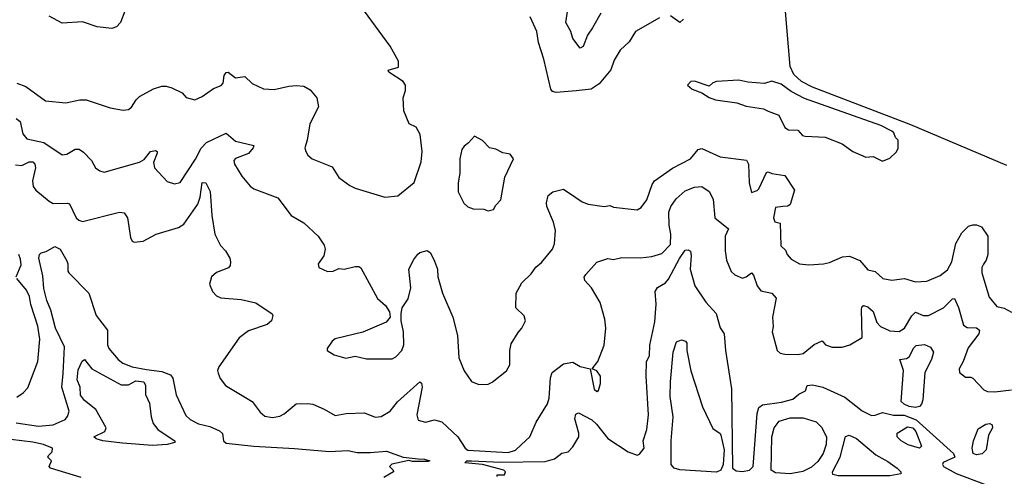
# Model space of a CAD drawing. Extents: x 1443846 to 1577407, y 839182 to 927291.
# Tile 282 of 535: x 1511734 to 1517076, y 866122 to 868600. Entities that reach past the tile are written whole.
import ezdxf

# ---------------------------------------------------------------- set-up
doc = ezdxf.new("R2010")
doc.units = 0

msp = doc.modelspace()

# ---------------------------------------------------------------- linework, layer by layer
at = {"layer": '0CON20XD'}
for points in [[(1511718.8, 868255), (1511767.1, 868237.1), (1511875, 868160), (1511985, 868147.8), (1512060, 868165), (1512095, 868164.3), (1512225, 868120.8), (1512295, 868108.6), (1512325, 868112.5), (1512341.2, 868125), (1512365.4, 868164.6), (1512385, 868182.5), (1512460, 868225), (1512505, 868238.5), (1512528.9, 868238.9), (1512560, 868230), (1512615, 868203.3), (1512637.3, 868177.3), (1512685, 868164), (1512725, 868182), (1512785, 868225.8), (1512827.3, 868242.7), (1512838, 868255), (1512842.8, 868297.2), (1512855, 868312.5), (1512865, 868315.5), (1512905, 868283.8), (1512955, 868291.2), (1512995, 868253.8), (1513056.1, 868223.9), (1513115, 868220), (1513195, 868239.4), (1513235, 868242.2), (1513275, 868238.1), (1513309.3, 868219.3), (1513346, 868175), (1513355.9, 868125.9), (1513307.5, 868035), (1513294.3, 867945.7), (1513280.8, 867905), (1513285.8, 867885), (1513297.5, 867865), (1513321.2, 867845), (1513430.3, 867800.3), (1513465, 867742.9), (1513525, 867700), (1513555, 867686), (1513715, 867635.8), (1513785, 867642.9), (1513875, 867716.7), (1513911.7, 867828.3), (1513918.6, 867885), (1513907, 867977), (1513885, 868016.7), (1513846.7, 868035), (1513817.5, 868105), (1513813.8, 868175), (1513827.5, 868215), (1513827.5, 868245), (1513814, 868265), (1513736.7, 868315), (1513732.5, 868325), (1513788.6, 868341.4), (1513788.6, 868375), (1513745, 868456), (1513605.6, 868645)], [(1512304.4, 868645), (1512281.4, 868585), (1512258.9, 868561.1), (1512235, 868551.4), (1512155, 868560), (1512075, 868587.5), (1511965, 868580.6), (1511895, 868618.2)], [(1514886.8, 868635), (1514841.8, 868555), (1514814.1, 868515.9), (1514791.1, 868455), (1514775, 868444.2), (1514735, 868498), (1514723.5, 868535), (1514697.5, 868585), (1514708.1, 868655)], [(1515335, 868602.5), (1515315, 868584), (1515265, 868620.8)], [(1517089, 867809), (1516569, 868029), (1516035, 868233.5), (1515975, 868263.9), (1515935, 868302.8), (1515914.8, 868345), (1515886.5, 868665)], [(1515205, 868610), (1515075, 868536.2), (1515041.1, 868478.9), (1514991.4, 868435), (1514960, 868380), (1514942, 868328), (1514878.7, 868251.3), (1514835, 868222.5), (1514753.3, 868213.3), (1514645, 868204), (1514625, 868210), (1514615, 868223.3), (1514578.5, 868385), (1514548.6, 868475), (1514540, 868535), (1514502.9, 868615)], [(1516415, 867832.5), (1516455, 867847.5), (1516489.3, 867880.7), (1516499.3, 867900.7), (1516500, 867945), (1516485, 867960), (1516477.5, 867985), (1516466.2, 867995), (1516405.8, 868025), (1515992.3, 868172.3), (1515919.2, 868209.2), (1515865, 868250), (1515815, 868266.7), (1515775, 868254), (1515685, 868260), (1515635, 868271.2), (1515515, 868263.8), (1515495, 868256.7), (1515475, 868238.8), (1515395, 868266), (1515375, 868263.3), (1515357.5, 868245), (1515382.3, 868222.3), (1515435, 868203.3), (1515475, 868176.7), (1515510, 868165), (1515625, 868148.8), (1515675, 868130), (1515770, 868115), (1515795, 868104), (1515851.9, 868081.9), (1515886.2, 868015), (1515905, 868002.5), (1515955, 868000.5), (1515981.8, 867971.8), (1515995, 867967.5), (1516105, 867962), (1516195.9, 867925.9), (1516255, 867884.2), (1516324.1, 867854.1), (1516365, 867856.7), (1516415, 867832.5)], [(1511715, 868063.4), (1511736.5, 868046.5), (1511750.8, 867980.8), (1511772.2, 867952.2), (1511865, 867932.5), (1511965, 867866.9), (1511990.7, 867869.3), (1512035, 867897.5), (1512057.3, 867897.3), (1512080.9, 867880.9), (1512124.3, 867835), (1512146.4, 867796.4), (1512168.7, 867778.7), (1512192.1, 867772.1), (1512385, 867826.1), (1512409.3, 867840.7), (1512444.2, 867885), (1512470.6, 867890.6), (1512479.2, 867885), (1512480.6, 867875), (1512460.6, 867825), (1512466.3, 867796.3), (1512535, 867722), (1512575, 867709.2), (1512605, 867716.2), (1512687.6, 867842.4), (1512718.3, 867901.7), (1512747.2, 867932.8), (1512855, 867984.4), (1512905, 867940.4), (1513005, 867917.5), (1513001.2, 867905), (1512975, 867874.3), (1512905, 867845.5), (1512895.8, 867835), (1512898.8, 867815), (1512940.2, 867750.2), (1512985, 867695.8), (1513005, 867680.8), (1513135, 867632), (1513207.4, 867537.4), (1513275, 867496.9), (1513353.8, 867425), (1513385.6, 867375.6), (1513390.8, 867355), (1513385, 867317.5), (1513353.3, 867275), (1513357.5, 867255), (1513405, 867232.5), (1513435, 867234), (1513465, 867248.8), (1513495, 867246), (1513555, 867260), (1513575, 867260), (1513585, 867253.3), (1513675.9, 867085.9), (1513718.3, 867048.3), (1513740, 867015), (1513743.3, 866985), (1513722.3, 866957.7), (1513595, 866904.3), (1513445, 866867.1), (1513428.8, 866855), (1513402.5, 866815), (1513402.5, 866805), (1513440, 866780), (1513503, 866763), (1513555, 866772.9), (1513615, 866760), (1513755, 866759.4), (1513775, 866770), (1513807.5, 866805), (1513818, 866835), (1513817.1, 866905), (1513803.3, 866965), (1513803.3, 867005), (1513810, 867035), (1513841.2, 867085), (1513856.9, 867145), (1513846.2, 867245), (1513871.7, 867298.3), (1513895, 867327.5), (1513905, 867336.2), (1513945, 867346.2), (1513963.3, 867335), (1513985, 867290), (1514000.8, 867245), (1514002.9, 867205), (1514028.6, 867115), (1514083.9, 866986.1), (1514109.2, 866885), (1514116.2, 866765), (1514145, 866693.3), (1514185, 866636.2), (1514225, 866620), (1514275, 866622.5), (1514297.9, 866632.1), (1514375, 866694), (1514393.2, 866726.8), (1514393.1, 866805), (1514400.3, 866839.7), (1514437.8, 866902.2), (1514458.8, 866925), (1514478.8, 866965), (1514471.7, 866991.7), (1514426.7, 867035), (1514428, 867115), (1514458.7, 867171.3), (1514509.4, 867220.6), (1514533.8, 867256.2), (1514565, 867282.5), (1514625, 867353.8), (1514635, 867382.5), (1514641.8, 867455), (1514630.7, 867500.7), (1514594.5, 867585), (1514592.5, 867605), (1514601.9, 867645), (1514626.2, 867665), (1514685, 867680), (1514751.4, 867635), (1514785, 867610.6), (1514819.1, 867599.1), (1514905, 867585.7), (1514935, 867590.6), (1514955, 867581.9), (1515085, 867568), (1515105, 867581.2), (1515137.3, 867622.7), (1515165.5, 867705), (1515178.1, 867725), (1515275, 867793.3), (1515372.9, 867845), (1515415, 867894.4), (1515435, 867900.9), (1515535, 867854.5), (1515677.6, 867837.6), (1515687.8, 867815), (1515692, 867715), (1515705, 867662.5), (1515735, 867672), (1515745, 867682), (1515785, 867769.5), (1515795, 867773.5), (1515815, 867764.4), (1515885, 867754.2), (1515937.5, 867675), (1515915, 867596.7), (1515902.3, 867587.7), (1515875, 867586)], [(1514275, 867562.5), (1514305, 867570), (1514317, 867593), (1514345, 867622.5), (1514366, 867745), (1514412.5, 867845), (1514395, 867870), (1514355, 867876.2), (1514317.3, 867897.3), (1514283.3, 867905), (1514245, 867943.3), (1514202.5, 867967.5), (1514169.5, 867930.5), (1514146.1, 867913.9), (1514133.8, 867895), (1514121.9, 867845), (1514123, 867767), (1514113.1, 867715), (1514112.9, 867665), (1514144.3, 867604.3), (1514165, 867583.3), (1514193.9, 867573.9), (1514251.7, 867571.7), (1514275, 867562.5)], [(1511712.3, 867812.3), (1511745, 867809.1), (1511785, 867828.4), (1511805, 867828.1), (1511816.3, 867816.3), (1511820, 867795), (1511803.8, 867725), (1511808.2, 867695), (1511821.9, 867675), (1511895, 867614.2), (1511915, 867601.9), (1511994.4, 867604.4), (1512005, 867600), (1512040, 867525), (1512055, 867511.4), (1512075, 867504.4), (1512275, 867555.3), (1512301.5, 867551.5), (1512318.9, 867525), (1512335, 867417.5), (1512345, 867397.5), (1512355, 867392.5), (1512405, 867398), (1512474.6, 867435.4), (1512595, 867472.7), (1512625, 867489.5), (1512701.4, 867598.6), (1512714, 867636), (1512725, 867716), (1512745, 867714.3), (1512767.7, 867667.7), (1512776.9, 867536.9)], [(1512776.9, 867536.9), (1512793.1, 867435), (1512823.3, 867373.3), (1512850, 867345), (1512873.8, 867305), (1512878, 867285), (1512875.8, 867265), (1512867.4, 867252.6), (1512802.8, 867227.2), (1512774, 867205), (1512764, 867165), (1512780, 867125), (1512801.7, 867101.7), (1512825, 867089.4), (1512935, 867081.2), (1513015, 867063.3), (1513103.3, 867003.3), (1513107.5, 866995), (1513100, 866965), (1513076.2, 866945), (1512975, 866910.5), (1512925, 866872.9), (1512813.8, 866715), (1512807.5, 866695), (1512810.7, 866680.7), (1512821.7, 866651.7), (1512851.2, 866615), (1512995, 866527.1), (1513039.1, 866469.1), (1513065, 866448.8), (1513105, 866441.4), (1513145, 866448.6), (1513168.6, 866461.4), (1513235, 866515.6), (1513295, 866517.5), (1513325, 866512.9), (1513386.6, 866486.6), (1513445, 866452.5), (1513505, 866462.5), (1513605, 866466), (1513662.4, 866442.4), (1513695, 866445.6), (1513743.3, 866475), (1513784, 866526), (1513905, 866634), (1513915, 866626.7), (1513917.3, 866605), (1513888.1, 866455), (1513895.9, 866425.9), (1513935, 866416.2), (1513985, 866428.1), (1514025, 866416.9), (1514111.4, 866335), (1514151.5, 866275), (1514165, 866264.3), (1514385, 866250), (1514425, 866262.7), (1514457.1, 866295), (1514501.1, 866335), (1514535.4, 866414.6), (1514598.5, 866515), (1514607.3, 866545), (1514614, 866656), (1514623.3, 866685), (1514685, 866732.5), (1514735, 866741.1), (1514775, 866716.9), (1514830, 866705), (1514850.8, 866595), (1514865, 866581.2), (1514875, 866587.5), (1514885.5, 866625.5), (1514885.6, 866665), (1514865, 866693.3), (1514840, 866705), (1514870, 866745), (1514905, 866832.5), (1514914.2, 866925.8), (1514908.1, 866975), (1514884.2, 867065), (1514836, 867145), (1514800, 867185), (1514797, 867203), (1514805, 867217.5), (1514865, 867283.3), (1514925, 867303.8), (1514955, 867298.8), (1515001.7, 867308.3), (1515102.1, 867307.9), (1515164.3, 867314.3), (1515218.8, 867331.2), (1515265, 867380), (1515267.5, 867435), (1515257.5, 867485), (1515256.1, 867555), (1515266.8, 867585), (1515295, 867626.7), (1515345, 867671.2), (1515395, 867690.5), (1515434.2, 867694.2), (1515475, 867668), (1515495.7, 867625.7), (1515505, 867523.8), (1515580, 867465), (1515561.2, 867425), (1515560.9, 867345), (1515568.8, 867295), (1515595, 867233.8), (1515613.3, 867215), (1515655, 867196.7), (1515675, 867203.8), (1515705, 867226.7), (1515715, 867213.8), (1515735, 867155.7), (1515755, 867127.5), (1515815, 867115.7), (1515838.5, 867088.5), (1515818.9, 866985), (1515822.7, 866935), (1515815.8, 866905), (1515844.4, 866804.4), (1515860.6, 866790.6), (1515885, 866785.3), (1515955, 866783.1), (1515985, 866788.6), (1516045, 866837.1), (1516087, 866857), (1516105.6, 866835), (1516142.1, 866822.1), (1516196.8, 866823.2), (1516238.1, 866835), (1516305.7, 866875), (1516301.5, 867028.5), (1516305, 867043.8), (1516312, 867048), (1516335, 867041.5), (1516365.2, 867015.2), (1516385, 866955.6), (1516405, 866933.8), (1516455, 866911.2), (1516505, 866907.9), (1516535, 866925.6), (1516575, 866992.5), (1516595, 867012.5), (1516635, 866994.6), (1516665, 866993.5), (1516745.5, 867035), (1516795, 867084.2), (1516805, 867085.7), (1516828, 867038), (1516855, 866941.4), (1516875, 866929.6), (1516925, 866927.5), (1516941.9, 866915), (1516937.1, 866895), (1516879.5, 866819.5), (1516852.9, 866745), (1516831.5, 866705), (1516833.6, 866685), (1516865, 866660.5), (1516895, 866660), (1516905, 866654), (1516965, 866591.2), (1516985, 866581.2), (1517025, 866580), (1517115, 866590.8)], [(1515875, 867586), (1515835, 867580), (1515824.3, 867525), (1515831.7, 867501.7), (1515860, 867495), (1515863, 867373), (1515888.3, 867348.3), (1515898.8, 867325), (1515920, 867300), (1515965, 867275.3), (1516015, 867268.7), (1516094.6, 867275.4), (1516127.7, 867282.3), (1516198, 867312), (1516236.9, 867316.9), (1516292.3, 867292.3), (1516335, 867242.9), (1516375, 867233.8), (1516417.5, 867195), (1516465, 867186), (1516535, 867195.5), (1516595, 867176.5), (1516655, 867180), (1516728, 867212), (1516768.3, 867241.7), (1516791.5, 867285), (1516813.8, 867385), (1516845, 867443.3), (1516881.2, 867478.8), (1516905, 867485.8), (1516925, 867485.7), (1516952.5, 867475), (1516987.5, 867425), (1516986.5, 867325), (1516977.5, 867295), (1516963.3, 867273.3), (1516953.5, 867255), (1516953.6, 867225), (1516993.1, 867093.1), (1517035, 867044), (1517075, 867034.2), (1517115, 867012)], [(1511715, 866411.2), (1511836, 866394), (1511915, 866401.5), (1511980.2, 866429.8), (1511994.5, 866445.5), (1512001.9, 866475), (1511963.2, 866605), (1511970.4, 866679.6), (1511977.9, 866825), (1511929.3, 866925), (1511903.2, 867023.2), (1511881.7, 867075), (1511865, 867140), (1511859.6, 867209.6), (1511837.6, 867305), (1511841.6, 867325), (1511850.8, 867335), (1511878, 867342), (1511925, 867367.9), (1511953.4, 867353.4), (1511990.2, 867290.2), (1511995.5, 867275), (1511994.7, 867235), (1512000.5, 867225), (1512108.9, 867115), (1512148.9, 866995), (1512211.2, 866915), (1512210.4, 866835), (1512218.1, 866815), (1512268.8, 866755), (1512294.5, 866735), (1512344.3, 866715), (1512421.6, 866701.6), (1512505, 866691), (1512552.5, 866672.5), (1512564.5, 866655), (1512583.9, 866563.9), (1512635, 866452), (1512659.8, 866429.8), (1512705, 866406.4), (1512765, 866391.1), (1512818.8, 866368.8), (1512835, 866353.8), (1512839.1, 866315), (1512855, 866301.1), (1513005, 866284.3), (1513225, 866273.4), (1513414.4, 866255.6), (1513515, 866260.9), (1513565, 866251.6), (1513635, 866250), (1513725, 866258.6), (1513815, 866225.6), (1513896.1, 866216.1), (1513930, 866215), (1513960, 866205), (1513948.3, 866201.7), (1513865, 866201.2), (1513845, 866206.7), (1513753, 866187), (1513740, 866175), (1513760, 866155), (1513762.5, 866145), (1513710, 866115)], [(1514325, 866120), (1514325, 866130), (1514365, 866130), (1514370, 866145), (1514360, 866155), (1514245, 866186.2), (1514150, 866195), (1514160, 866205), (1514185, 866206.4), (1514345, 866198.7), (1514585, 866201.4), (1514635, 866216.7), (1514675, 866247.5), (1514710, 866255), (1514735, 866282), (1514768.2, 866335), (1514768.2, 866355), (1514746.2, 866433.8), (1514751.7, 866458.3), (1514765, 866465.6), (1514837.5, 866427.5), (1514864, 866404), (1514925, 866326.5), (1515035, 866254.3), (1515085, 866236.7), (1515097.7, 866242.3), (1515122, 866275), (1515117.1, 866315), (1515136.4, 866375), (1515145.4, 866455.4), (1515133.8, 866665), (1515135.5, 866744.5), (1515150.5, 866775), (1515153.7, 866833.7), (1515180.9, 866959.1), (1515187.9, 867055), (1515181.3, 867125), (1515194.4, 867145.6), (1515237.9, 867172.1), (1515255, 867190.7), (1515313.1, 867303.1), (1515345, 867349.5), (1515360.6, 867350.6), (1515372.7, 867342.7), (1515377.3, 867317.3), (1515371.2, 867245), (1515397.5, 867155), (1515456.5, 867066.5), (1515513.1, 867005), (1515535, 866926.7), (1515556.9, 866895), (1515564.1, 866805), (1515596.2, 866596.2), (1515601.1, 866165), (1515620.6, 866150.6), (1515655, 866147.5), (1515694.4, 866155.6), (1515712.8, 866175), (1515735, 866463.3), (1515744.2, 866495), (1515765, 866510.2), (1515866.4, 866523.6), (1515929.3, 866540.7), (1515962, 866568), (1515996.7, 866585), (1516006.2, 866615), (1516035, 866617.9), (1516091.9, 866605), (1516210.8, 866550.8), (1516305, 866476.7), (1516355, 866452.5), (1516375, 866452.7), (1516415, 866467.1), (1516475, 866453.6), (1516533, 866453), (1516598.5, 866428.5), (1516800.3, 866245), (1516806.7, 866225), (1516745, 866196.5), (1516740.4, 866185), (1516745.4, 866175), (1516815, 866137), (1516968.1, 866078.1)], [(1511715.4, 867205), (1511741.5, 867268.5), (1511739.2, 867299.2), (1511728.8, 867325)], [(1511718.5, 866551.5), (1511752.9, 866575), (1511778.3, 866601.7), (1511832.7, 866745), (1511843.9, 866865), (1511833.4, 866936.6), (1511795, 867053.1), (1511786.6, 867096.6), (1511771, 867131), (1511717.9, 867195)], [(1515515, 866144.1), (1515316.4, 866156.4), (1515285.7, 866165.7), (1515269, 866185), (1515268.1, 866315), (1515279.2, 866445), (1515264, 866555), (1515264.4, 866635), (1515280.2, 866795), (1515298.1, 866851.9), (1515325, 866862.2), (1515345.6, 866855), (1515354.4, 866845), (1515353.6, 866803.6), (1515375, 866693.3), (1515439.5, 866499.5), (1515495, 866381.2), (1515535, 866353.3), (1515538.6, 866345), (1515555.6, 866265.6), (1515550.6, 866185), (1515537.6, 866155), (1515515, 866144.1)], [(1516595, 866495.9), (1516560.3, 866500.3), (1516532.3, 866512.3), (1516516.8, 866526.8), (1516528.2, 866695), (1516508.6, 866755), (1516545, 866761.6), (1516559.9, 866770.1), (1516585, 866818.1), (1516598.6, 866831.4), (1516642.9, 866837.1), (1516675, 866822.9), (1516691.4, 866795), (1516680.7, 866755), (1516644.4, 866685), (1516633.5, 866536.5), (1516626.8, 866513.2), (1516615, 866500.7), (1516595, 866495.9)], [(1512455, 866288.3), (1512291.3, 866301.3), (1512185.6, 866315), (1512150, 866325), (1512136, 866335), (1512196.7, 866365), (1512203.6, 866385), (1512147.3, 866485), (1512085, 866533.7), (1512065, 866562.4), (1512063, 866605), (1512046.6, 866645), (1512051.2, 866698.8), (1512073.3, 866746.7), (1512085, 866755.7), (1512125, 866705.7), (1512285, 866618.5), (1512325, 866618.5), (1512365, 866639.6), (1512408.6, 866635), (1512416.2, 866615), (1512415.9, 866565), (1512438.1, 866518.1), (1512447.8, 866445), (1512459, 866409), (1512483.6, 866375), (1512529.2, 866345), (1512575.5, 866315), (1512575.6, 866305), (1512535, 866293.4), (1512455, 866288.3)], [(1515915, 866134.7), (1515835, 866140), (1515811.5, 866155), (1515814.1, 866335), (1515826.9, 866385), (1515855, 866420), (1515915, 866438.5), (1515985, 866438.9), (1516055, 866416.7), (1516085, 866388), (1516110.8, 866335), (1516110.4, 866295), (1516093.9, 866245), (1516065, 866201.5), (1516029.6, 866170.4), (1515982.1, 866147.9), (1515915, 866134.7)], [(1516615, 866273.5), (1516555, 866292.7), (1516516.1, 866315), (1516494.6, 866335), (1516494.5, 866355), (1516550.3, 866389.7), (1516580.5, 866385), (1516595.7, 866365), (1516626, 866285), (1516615, 866273.5)], [(1516925, 866238.5), (1516906.2, 866246.2), (1516902.4, 866275), (1516908.4, 866315), (1516935, 866378.9), (1516975.6, 866404.4), (1516998.1, 866408.1), (1517010.1, 866400.1), (1517011.7, 866385), (1516991.1, 866345), (1516977.4, 866265), (1516955, 866244), (1516925, 866238.5)], [(1512068, 866115), (1511901.2, 866165), (1511893.3, 866175), (1511906.7, 866205), (1511887.5, 866225), (1511890, 866235), (1511910, 866255), (1511912.5, 866275), (1511863.8, 866295), (1511805, 866306.3), (1511625, 866328.8)], [(1516175, 866124.1), (1516145, 866130.8), (1516144.6, 866145), (1516185.2, 866225), (1516215, 866337.1), (1516235, 866345.4), (1516275, 866326.8), (1516378.9, 866238.9), (1516445, 866202), (1516495.5, 866165), (1516514.4, 866145), (1516514, 866135), (1516455, 866124.7), (1516175, 866124.1)]]:
    msp.add_lwpolyline(points, dxfattribs=at)

doc.saveas('drawing.dxf')
